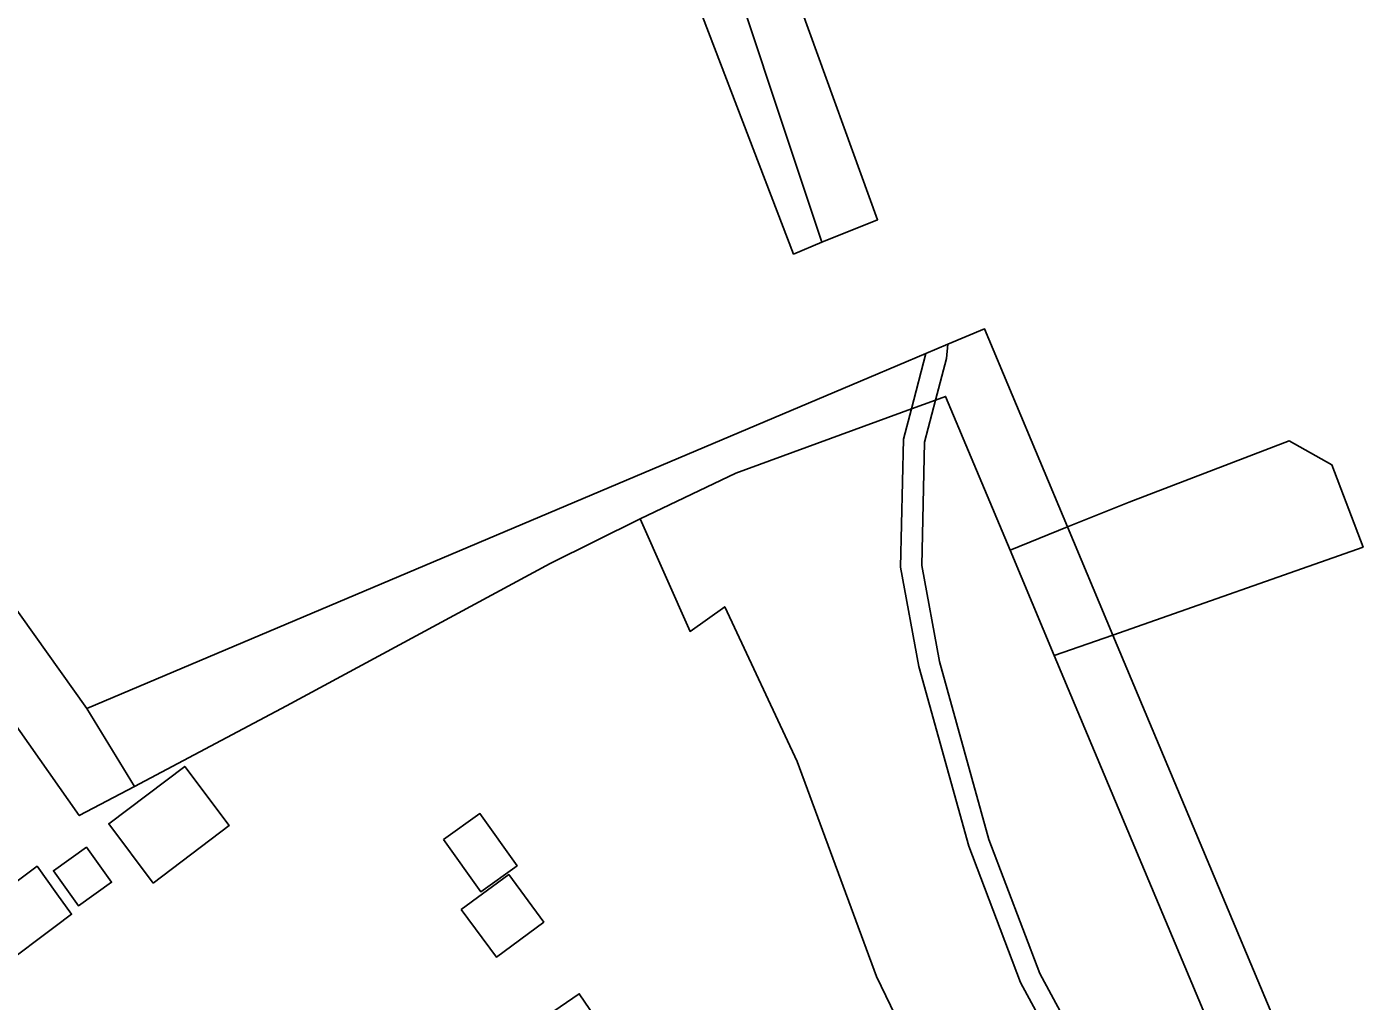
# Model space of a CAD drawing. Extents: x 164494 to 166241, y 382475 to 384495.
# Drawn here: x 165019 to 165146.3, y 383241.1 to 383333.2 of the extents above; entities that cross this region are included whole.
import ezdxf

# ---------------------------------------------------------------- set-up
doc = ezdxf.new("R2010")
doc.units = 0
for name, color, linetype in [('IMGEO_Bouwland', 7, 'Continuous'), ('IMGEO_Erf', 7, 'Continuous'), ('IMGEO_Grasland_overig', 7, 'Continuous'), ('IMGEO_Hek', 7, 'Continuous'), ('IMGEO_Loofbos', 7, 'Continuous'), ('IMGEO_Pand', 7, 'Continuous')]:
    doc.layers.add(name, color=color, linetype=linetype)

msp = doc.modelspace()

# ---------------------------------------------------------------- linework, layer by layer
at = {"layer": 'IMGEO_Bouwland'}
for points in [[(165092.2, 383334.92), (165099.43, 383315.01), (165094.17, 383312.88), (165091.48, 383311.76), (165079.2, 383343.8)], [(165013.31, 383284.65), (165024.64, 383268.79), (165098.65, 383300.09), (165104, 383302.35), (165106.09, 383303.23), (165109.54, 383304.69), (165117.4, 383285.96), (165123.23, 383288.3), (165138.36, 383294.08), (165142.4, 383291.83), (165145.36, 383284.04), (165121.69, 383275.73), (165146.3, 383217.1), (165141.11, 383208.76), (165140.01, 383207.01), (165122.09, 383178.22), (165074.12, 383155.42), (165090.98, 383126.27)]]:
    msp.add_lwpolyline(points, dxfattribs=at)
at = {"layer": 'IMGEO_Erf'}
msp.add_lwpolyline([(165115.94, 383209), (165099.32, 383243.43), (165091.83, 383263.76), (165084.98, 383278.41), (165081.69, 383276.07), (165076.97, 383286.72), (165068.46, 383282.49), (165043.52, 383269.03), (165029.15, 383261.42), (165023.92, 383258.65), (165006.08, 383283.99)], dxfattribs=at)
for points in [[(165030.91, 383252.26), (165026.71, 383257.88), (165033.89, 383263.31), (165038.11, 383257.73)], [(165058.36, 383256.39), (165061.81, 383258.85), (165065.33, 383253.91), (165061.89, 383251.45)], [(165023.86, 383250.12), (165021.48, 383253.44), (165024.59, 383255.66), (165026.97, 383252.35)], [(165016.69, 383244.44), (165012.69, 383241.44), (165010.98, 383243.72), (165010.33, 383243.23), (165008.84, 383245.21), (165009.49, 383245.7), (165009.3, 383245.95), (165013.3, 383248.95), (165014.72, 383250), (165019.93, 383253.86), (165021.79, 383251.27), (165023.19, 383249.33), (165021.63, 383248.16)], [(165060.05, 383249.77), (165064.54, 383253.08), (165067.86, 383248.59), (165063.37, 383245.28)], [(165067.6, 383239.34), (165071.21, 383241.8), (165073.76, 383238.06), (165070.14, 383235.6)]]:
    msp.add_lwpolyline(points, close=True, dxfattribs=at)
at = {"layer": 'IMGEO_Grasland_overig'}
msp.add_lwpolyline([(165083.12, 383346.05), (165094.17, 383312.88), (165099.43, 383315.01), (165092.2, 383334.92)], dxfattribs=at)
for points in [[(165104.92, 383297.95), (165105.95, 383301.87), (165106.09, 383303.23), (165104, 383302.35), (165102.63, 383297.11)], [(165137.17, 383212.86), (165136.35, 383213.72), (165125.46, 383226.56), (165121, 383232.23), (165114.79, 383243.72), (165109.96, 383256.39), (165105.28, 383273.24), (165103.61, 383282.31), (165103.87, 383293.98), (165104.92, 383297.95), (165102.63, 383297.11), (165101.88, 383294.26), (165101.61, 383282.15), (165103.34, 383272.75), (165108.06, 383255.76), (165112.96, 383242.88), (165119.32, 383231.12), (165123.91, 383225.29), (165134.91, 383212.33), (165136.11, 383211.07)], [(165005.99, 383284.12), (165006.08, 383283.99), (165023.92, 383258.65), (165029.15, 383261.42), (165024.64, 383268.79), (165013.31, 383284.65)]]:
    msp.add_lwpolyline(points, close=True, dxfattribs=at)
at = {"layer": 'IMGEO_Hek'}
msp.add_lwpolyline([(165076.97, 383286.72), (165068.46, 383282.49), (165043.52, 383269.03)], dxfattribs=at)
at = {"layer": 'IMGEO_Loofbos'}
for points in [[(165083.12, 383346.05), (165079.2, 383343.8), (165091.48, 383311.76), (165094.17, 383312.88)], [(165104.92, 383297.95), (165105.87, 383298.29), (165111.96, 383283.77), (165117.4, 383285.96), (165109.54, 383304.69), (165106.09, 383303.23), (165105.95, 383301.87)], [(165068.46, 383282.49), (165076.97, 383286.72), (165086.01, 383291.05), (165102.63, 383297.11), (165104, 383302.35), (165098.65, 383300.09), (165024.64, 383268.79), (165029.15, 383261.42), (165043.52, 383269.03)], [(165081.69, 383276.07), (165084.98, 383278.41), (165091.83, 383263.76), (165099.32, 383243.43), (165115.94, 383209), (165121.35, 383196.33), (165121.81, 383193.49), (165121.94, 383191.31), (165121.54, 383188.74), (165120.91, 383186.94), (165129.89, 383200.44), (165136.11, 383211.07), (165134.91, 383212.33), (165123.91, 383225.29), (165119.32, 383231.12), (165112.96, 383242.88), (165108.06, 383255.76), (165103.34, 383272.75), (165101.61, 383282.15), (165101.88, 383294.26), (165102.63, 383297.11), (165086.01, 383291.05), (165076.97, 383286.72)], [(165136.35, 383213.72), (165137.17, 383212.86), (165140.91, 383219.27), (165130.47, 383239.66), (165116.15, 383273.78), (165111.96, 383283.77), (165105.87, 383298.29), (165104.92, 383297.95), (165103.87, 383293.98), (165103.61, 383282.31), (165105.28, 383273.24), (165109.96, 383256.39), (165114.79, 383243.72), (165121, 383232.23), (165125.46, 383226.56)], [(165117.4, 383285.96), (165121.69, 383275.73), (165145.36, 383284.04), (165142.4, 383291.83), (165138.36, 383294.08), (165123.23, 383288.3)], [(165121.69, 383275.73), (165117.4, 383285.96), (165111.96, 383283.77), (165116.15, 383273.78)], [(165141.11, 383208.76), (165146.3, 383217.1), (165121.69, 383275.73), (165116.15, 383273.78), (165130.47, 383239.66), (165140.91, 383219.27), (165137.17, 383212.86)]]:
    msp.add_lwpolyline(points, close=True, dxfattribs=at)
at = {"layer": 'IMGEO_Pand'}
for points in [[(165030.91, 383252.26), (165038.11, 383257.73), (165033.89, 383263.31), (165026.71, 383257.88)], [(165058.36, 383256.39), (165061.89, 383251.45), (165065.33, 383253.91), (165061.81, 383258.85)], [(165021.48, 383253.44), (165023.86, 383250.12), (165026.97, 383252.35), (165024.59, 383255.66)], [(165021.63, 383248.16), (165023.19, 383249.33), (165021.79, 383251.27), (165019.93, 383253.86), (165014.72, 383250), (165013.3, 383248.95), (165009.3, 383245.95), (165009.49, 383245.7), (165008.84, 383245.21), (165010.33, 383243.23), (165010.98, 383243.72), (165012.69, 383241.44), (165016.69, 383244.44)], [(165060.05, 383249.77), (165063.37, 383245.28), (165067.86, 383248.59), (165064.54, 383253.08)], [(165071.21, 383241.8), (165067.6, 383239.34), (165070.14, 383235.6), (165073.76, 383238.06)]]:
    msp.add_lwpolyline(points, close=True, dxfattribs=at)

doc.saveas('drawing.dxf')
